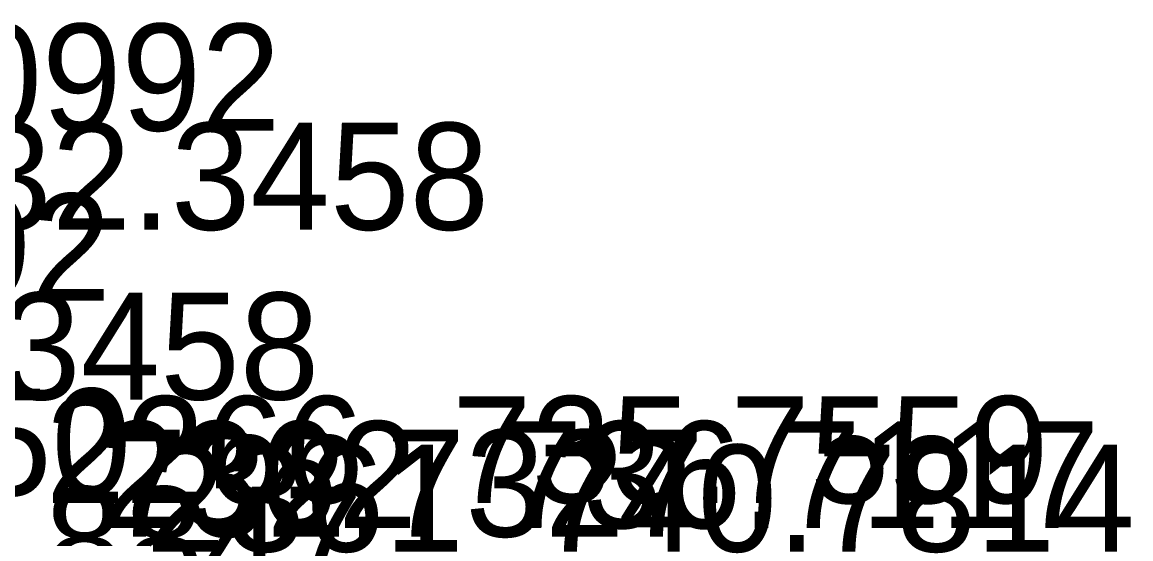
# Model space of a CAD drawing. Extents: x 1602514 to 1609837, y 863887 to 871157.
# Drawn here: x 1608189.6 to 1608268, y 865715.3 to 865751.9 of the extents above; entities that cross this region are included whole.
import ezdxf

# ---------------------------------------------------------------- set-up
doc = ezdxf.new("R2010")
doc.units = 0
for name, color, linetype in [('Survey-Text-Elevation', 7, 'Continuous'), ('Survey-Text-Feature', 7, 'Continuous'), ('Survey-Text-Name and Number', 7, 'Continuous')]:
    doc.layers.add(name, color=color, linetype=linetype)

msp = doc.modelspace()

# ---------------------------------------------------------------- texts
at = {"layer": 'Survey-Text-Elevation'}
for s, p in [('731.0992', (1608165.715, 865744.186)), ('732.3458', (1608180.448, 865737.185)), ('731.0992', (1608153.715, 865732.186)), ('732.3458', (1608168.448, 865725.185)), ('735.7559', (1608219.995, 865717.866)), ('736.7117', (1608223.586, 865716.099)), ('732.7327', (1608195.634, 865715.492)), ('740.7814', (1608226.102, 865714.434)), ('727.8847', (1608171.523, 865711.478))]:
    msp.add_text(s, height=7.56, dxfattribs=at).set_placement(p)
at = {"layer": 'Survey-Text-Feature'}
msp.add_text('150', height=7.56, dxfattribs=at).set_placement((1608180.448, 865718.405))
at = {"layer": 'Survey-Text-Name and Number'}
for s, p in [('2266', (1608191.272, 865717.866)), ('2362', (1608195.042, 865716.099)), ('2361', (1608198.344, 865714.434))]:
    msp.add_text(s, height=7.56, dxfattribs=at).set_placement(p)

doc.saveas('drawing.dxf')
